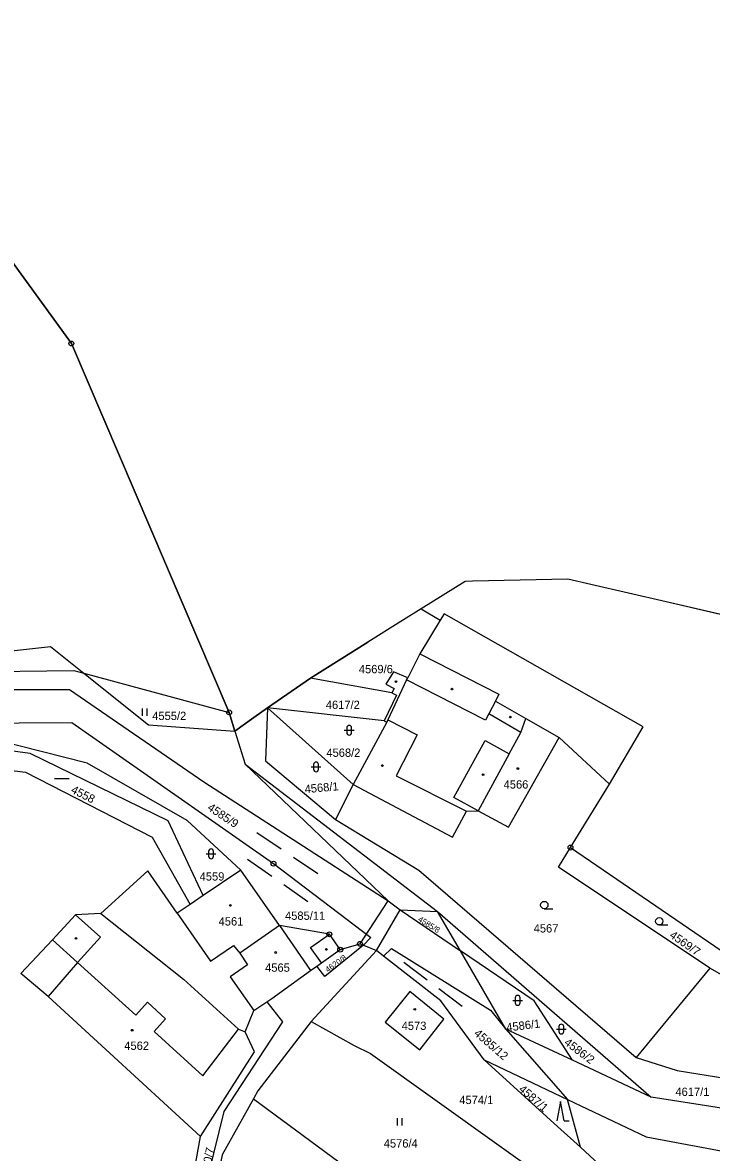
# Model space of a CAD drawing. Extents: x -733394 to -722299, y -1082822 to -1075049.
# Drawn here: x -726250.9 to -726110, y -1076473.5 to -1076242.3 of the extents above; entities that cross this region are included whole.
import ezdxf

# ---------------------------------------------------------------- set-up
doc = ezdxf.new("R2010")
doc.units = 0
for name, color, linetype in [('Hranice parcel', 7, 'Continuous'), ('Parcelní čísla', 7, 'Continuous'), ('Polygon ku', 7, 'Continuous'), ('Vnitřní kresba', 7, 'Continuous'), ('Značky bodu BP', 7, 'Continuous'), ('Značky budov', 7, 'Continuous'), ('Značky kultur', 7, 'Continuous')]:
    doc.layers.add(name, color=color, linetype=linetype)

msp = doc.modelspace()

# ---------------------------------------------------------------- linework, layer by layer
at = {"layer": 'Hranice parcel'}
for p, q in [((-726169.33, -1076362.24), (-726173.53, -1076364.87)), ((-726169.33, -1076362.24), (-726165.45, -1076364.61)), ((-726102.92, -1076364.63), (-726119.24, -1076360.84)), ((-726173.53, -1076364.87), (-726180.25, -1076369.07)), ((-726183.2, -1076370.91), (-726180.25, -1076369.07)), ((-726192.01, -1076376.42), (-726183.2, -1076370.91)), ((-726238.35, -1076375.4), (-726208.62, -1076383.45)), ((-726200.78, -1076382.51), (-726192.01, -1076376.42)), ((-726175.36, -1076379.43), (-726192.01, -1076376.42)), ((-726203.57, -1076384.5), (-726200.78, -1076382.51)), ((-726176.94, -1076385.15), (-726200.78, -1076382.51)), ((-726183.27, -1076398.22), (-726200.78, -1076382.51)), ((-726208.62, -1076383.45), (-726207.45, -1076387.27)), ((-726207.45, -1076387.27), (-726203.57, -1076384.5)), ((-726207.45, -1076387.27), (-726205.38, -1076394.05)), ((-726130.83, -1076398.12), (-726123.98, -1076386.4)), ((-726151.52, -1076406.91), (-726141.13, -1076388.55)), ((-726141.13, -1076388.55), (-726130.83, -1076398.12)), ((-726205.38, -1076394.05), (-726166, -1076424.19)), ((-726183.27, -1076398.22), (-726186.88, -1076405.35)), ((-726138.82, -1076411.1), (-726130.83, -1076398.12)), ((-726206.24, -1076415.73), (-726213.92, -1076420.91)), ((-726198.36, -1076427.05), (-726206.24, -1076415.73)), ((-726216.58, -1076422.71), (-726219.24, -1076424.5)), ((-726213.92, -1076420.91), (-726216.58, -1076422.71)), ((-726173.62, -1076423.86), (-726166, -1076424.19)), ((-726173.62, -1076423.86), (-726161.33, -1076432.21)), ((-726166, -1076424.19), (-726122.32, -1076462.14)), ((-726161.33, -1076432.21), (-726166, -1076424.19)), ((-726181.18, -1076431.07), (-726178.51, -1076432.18)), ((-726178.51, -1076432.18), (-726191.83, -1076446.71)), ((-726177.07, -1076433.31), (-726178.51, -1076432.18)), ((-726152.02, -1076448.22), (-726161.33, -1076432.21)), ((-726110.31, -1076435.77), (-726125.39, -1076454.04)), ((-726245.62, -1076441.59), (-726251.2, -1076436.86)), ((-726214.47, -1076470.17), (-726245.62, -1076441.59)), ((-726203.56, -1076444.43), (-726200.95, -1076442.66)), ((-726205.38, -1076448.76), (-726203.56, -1076444.43)), ((-726138.43, -1076454.59), (-726152.02, -1076448.22)), ((-726152.02, -1076448.22), (-726139.43, -1076462.61)), ((-726156.49, -1076454.49), (-726139.43, -1076462.61)), ((-726122.32, -1076462.14), (-726138.43, -1076454.59)), ((-726203.63, -1076462.5), (-726162.57, -1076492.82)), ((-726136.8, -1076472.41), (-726139.43, -1076462.61)), ((-726125.01, -1076483.18), (-726136.8, -1076472.41))]:
    msp.add_line(p, q, dxfattribs=at)
for points in [[(-726285.81, -1076242.34), (-726259.87, -1076281.87), (-726240.89, -1076307.99), (-726208.62, -1076383.45)], [(-726119.24, -1076360.84), (-726134.66, -1076357.27), (-726139.34, -1076356.18), (-726158.85, -1076356.61), (-726160.38, -1076356.64), (-726169.33, -1076362.24)], [(-726165.45, -1076364.61), (-726169.61, -1076371.46), (-726172.11, -1076376.37), (-726175.01, -1076375.15), (-726176.6, -1076377.67), (-726174.91, -1076378.54), (-726175.36, -1076379.43)], [(-726123.98, -1076386.4), (-726164.66, -1076363.31), (-726165.45, -1076364.61)], [(-726290.08, -1076374.97), (-726245.18, -1076369.95), (-726238.35, -1076375.4)], [(-726290.08, -1076374.97), (-726279.61, -1076376.46), (-726262.44, -1076375.18), (-726240.4, -1076374.85), (-726238.35, -1076375.4)], [(-726238.35, -1076375.4), (-726225.14, -1076385.96), (-726207.45, -1076387.27)], [(-726325.75, -1076381.09), (-726280.09, -1076381.13), (-726264.75, -1076378.75), (-726241.29, -1076378.77), (-726213.8, -1076397.65), (-726176.09, -1076421.98), (-726173.62, -1076423.86)], [(-726175.36, -1076379.43), (-726174.38, -1076379.93), (-726176.94, -1076385.15)], [(-726200.78, -1076382.51), (-726201.18, -1076393.33), (-726186.88, -1076405.35)], [(-726273.28, -1076388.93), (-726273.1, -1076385.75), (-726240.81, -1076385.48), (-726199.55, -1076414.38), (-726179.62, -1076429.48), (-726181.18, -1076431.07)], [(-726176.94, -1076385.15), (-726176.4, -1076385.42), (-726183.27, -1076398.22)], [(-726206.24, -1076415.73), (-726217.2, -1076405.55), (-726237.64, -1076393.82), (-726265.16, -1076386.86), (-726270.77, -1076388.99)], [(-726213.92, -1076420.91), (-726221.09, -1076405.66), (-726249.33, -1076391.88), (-726262, -1076390.17)], [(-726265.36, -1076393.86), (-726250.29, -1076395.69), (-726224.38, -1076408.95), (-726216.58, -1076422.71)], [(-726183.27, -1076398.22), (-726162.94, -1076408.99), (-726160.11, -1076403.65)], [(-726160.11, -1076403.65), (-726157.71, -1076403.57), (-726151.52, -1076406.91)], [(-726186.88, -1076405.35), (-726169.82, -1076415.69), (-726125.39, -1076454.04)], [(-726110.31, -1076435.77), (-726141.3, -1076415.14), (-726138.82, -1076411.1)], [(-726138.82, -1076411.1), (-726085.18, -1076447.78), (-726069.35, -1076452.62)], [(-726219.24, -1076424.5), (-726225.23, -1076415.83), (-726234.86, -1076424.59)], [(-726234.86, -1076424.59), (-726240.04, -1076424.85), (-726244.77, -1076429.94), (-726251.2, -1076436.86)], [(-726234.86, -1076424.59), (-726217.95, -1076438.05), (-726206.69, -1076448.26), (-726205.38, -1076448.76)], [(-726198.36, -1076427.05), (-726206.45, -1076432.69), (-726204.89, -1076435.09), (-726208.4, -1076437.57), (-726203.56, -1076444.43)], [(-726185.91, -1076431.98), (-726188.13, -1076428.83), (-726198.36, -1076427.05)], [(-726181.18, -1076431.07), (-726189.09, -1076437.46), (-726190.71, -1076435.37)], [(-726185.91, -1076431.98), (-726181.86, -1076430.79), (-726181.18, -1076431.07)], [(-726177.07, -1076433.31), (-726175.42, -1076431.73), (-726155.17, -1076444.39), (-726152.02, -1076448.22)], [(-726190.71, -1076435.37), (-726189.75, -1076434.69), (-726185.91, -1076431.98)], [(-726156.49, -1076454.49), (-726165.33, -1076442.46), (-726177.07, -1076433.31)], [(-726138.43, -1076454.59), (-726146.23, -1076442.48), (-726161.33, -1076432.21)], [(-726200.95, -1076442.66), (-726199.9, -1076441.94), (-726191.96, -1076436.25), (-726190.71, -1076435.37)], [(-726070.6, -1076454.86), (-726083.79, -1076450.85), (-726110.31, -1076435.77)], [(-726164.7, -1076446.17), (-726171.67, -1076440.54), (-726176.73, -1076446.84), (-726169.66, -1076452.46), (-726164.7, -1076446.17)], [(-726200.95, -1076442.66), (-726197.68, -1076446.72), (-726209.74, -1076465.09), (-726212.88, -1076477.84), (-726225.47, -1076532.78), (-726227, -1076551.61), (-726228.71, -1076551.69)], [(-726191.83, -1076446.71), (-726202.73, -1076460.89), (-726203.63, -1076462.5)], [(-726191.83, -1076446.71), (-726183.04, -1076451.62), (-726179.73, -1076453.22), (-726139.77, -1076481.78)], [(-726214.47, -1076470.17), (-726203.46, -1076452.87), (-726205.38, -1076448.76)], [(-726136.8, -1076472.41), (-726142.13, -1076467.54), (-726156.49, -1076454.49)], [(-726125.39, -1076454.04), (-726117, -1076456.7), (-726106.83, -1076458.36)], [(-726203.63, -1076462.5), (-726210.06, -1076473.92), (-726213.47, -1076490.89)], [(-726139.43, -1076462.61), (-726123.36, -1076470.28), (-726087.21, -1076477.01), (-726052.21, -1076478.53)], [(-726050.87, -1076473.73), (-726086.61, -1076467.72), (-726122.32, -1076462.14)], [(-726228.59, -1076548.8), (-726220.39, -1076503.39), (-726214.47, -1076470.17)]]:
    msp.add_lwpolyline(points, dxfattribs=at)
at = {"layer": 'Polygon ku'}
msp.add_lwpolyline([(-726102.92, -1076364.63), (-726119.24, -1076360.84), (-726134.66, -1076357.27), (-726139.34, -1076356.18), (-726158.85, -1076356.61), (-726160.38, -1076356.64), (-726169.33, -1076362.24), (-726173.53, -1076364.87), (-726180.25, -1076369.07), (-726183.2, -1076370.91), (-726192.01, -1076376.42), (-726200.78, -1076382.51), (-726203.57, -1076384.5), (-726207.45, -1076387.27), (-726208.62, -1076383.45), (-726240.89, -1076307.99), (-726259.87, -1076281.87)], dxfattribs=at)
at = {"layer": 'Vnitřní kresba'}
for p, q in [((-726169.61, -1076371.46), (-726153.46, -1076379.7)), ((-726172.34, -1076376.81), (-726172.11, -1076376.37)), ((-726172.34, -1076376.81), (-726176.17, -1076384.98)), ((-726156.2, -1076385.05), (-726172.34, -1076376.81)), ((-726154.19, -1076381.13), (-726155.52, -1076383.71)), ((-726153.46, -1076379.7), (-726154.19, -1076381.13)), ((-726154.19, -1076381.13), (-726147.93, -1076384.69)), ((-726176.17, -1076384.98), (-726176.4, -1076385.42)), ((-726176.17, -1076384.98), (-726170.2, -1076388.03)), ((-726155.52, -1076383.71), (-726156.2, -1076385.05)), ((-726149, -1076387.56), (-726155.52, -1076383.71)), ((-726149, -1076387.56), (-726147.93, -1076384.69)), ((-726147.93, -1076384.69), (-726141.13, -1076388.55)), ((-726170.2, -1076388.03), (-726174.48, -1076396.41)), ((-726151.36, -1076391.9), (-726149, -1076387.56)), ((-726162.66, -1076400.88), (-726156.3, -1076389.2)), ((-726156.3, -1076389.2), (-726151.36, -1076391.9)), ((-726151.36, -1076391.9), (-726157.71, -1076403.57)), ((-726205.38, -1076394.05), (-726176.09, -1076421.98)), ((-726174.48, -1076396.41), (-726160.11, -1076403.65)), ((-726157.71, -1076403.57), (-726162.66, -1076400.88)), ((-726181.86, -1076430.79), (-726176.09, -1076421.98)), ((-726240.04, -1076424.85), (-726234.95, -1076429.41)), ((-726219.24, -1076424.5), (-726212.43, -1076434.36)), ((-726178.51, -1076432.18), (-726173.62, -1076423.86)), ((-726198.36, -1076427.05), (-726191.96, -1076436.25)), ((-726234.95, -1076429.41), (-726239.63, -1076434.59)), ((-726191.97, -1076431.54), (-726188.13, -1076428.83)), ((-726239.63, -1076434.59), (-726244.77, -1076429.94)), ((-726212.43, -1076434.36), (-726207.73, -1076431.11)), ((-726207.73, -1076431.11), (-726206.45, -1076432.69)), ((-726189.75, -1076434.69), (-726191.97, -1076431.54)), ((-726239.63, -1076434.59), (-726245.62, -1076441.59)), ((-726239.63, -1076434.59), (-726227.69, -1076445.38)), ((-726227.69, -1076445.38), (-726225.3, -1076442.73)), ((-726225.3, -1076442.73), (-726221.61, -1076446.14)), ((-726221.61, -1076446.14), (-726223.96, -1076448.74)), ((-726223.96, -1076448.74), (-726213.98, -1076457.77)), ((-726213.98, -1076457.77), (-726206.69, -1076448.26))]:
    msp.add_line(p, q, dxfattribs=at)
at = {"layer": 'Značky bodu BP'}
for centre, radius in [((-726240.89, -1076307.99), 0.5), ((-726240.89, -1076307.99), 0.0303), ((-726208.62, -1076383.45), 0.5), ((-726208.62, -1076383.45), 0.0303), ((-726138.82, -1076411.1), 0.5), ((-726138.82, -1076411.1), 0.0303), ((-726199.55, -1076414.38), 0.5), ((-726199.55, -1076414.38), 0.0303), ((-726188.13, -1076428.83), 0.5), ((-726188.13, -1076428.83), 0.0303), ((-726185.91, -1076431.98), 0.5), ((-726185.91, -1076431.98), 0.0303), ((-726181.86, -1076430.79), 0.5), ((-726181.86, -1076430.79), 0.0303)]:
    msp.add_circle(centre, radius, dxfattribs=at)
at = {"layer": 'Značky budov'}
for centre in [(-726174.5, -1076377.14), (-726163.05, -1076378.68), (-726151.13, -1076384.41), (-726177.29, -1076394.32), (-726149.58, -1076394.94), (-726156.7, -1076396.18), (-726208.39, -1076422.93), (-726239.95, -1076429.69), (-726188.74, -1076431.94), (-726199.11, -1076432.56), (-726170.66, -1076444.19), (-726228.45, -1076448.47)]:
    msp.add_circle(centre, 0.175, dxfattribs=at)
at = {"layer": 'Značky kultur'}
for p, q in [((-726226.36, -1076384.16), (-726226.36, -1076382.66)), ((-726225.36, -1076384.16), (-726225.36, -1076382.66)), ((-726185.07, -1076387.1), (-726183.07, -1076387.1)), ((-726184.57, -1076386.6), (-726184.57, -1076387.6)), ((-726183.57, -1076387.6), (-726183.57, -1076386.6)), ((-726191.85, -1076394.6), (-726189.85, -1076394.6)), ((-726191.35, -1076394.1), (-726191.35, -1076395.1)), ((-726190.35, -1076395.1), (-726190.35, -1076394.1)), ((-726244.33, -1076397), (-726241.33, -1076397)), ((-726202.95, -1076408), (-726197.97, -1076411.36)), ((-726213.32, -1076412.38), (-726211.32, -1076412.38)), ((-726212.82, -1076411.88), (-726212.82, -1076412.88)), ((-726211.82, -1076412.88), (-726211.82, -1076411.88)), ((-726195.49, -1076413.04), (-726190.51, -1076416.39)), ((-726204.84, -1076413.5), (-726199.92, -1076416.95)), ((-726197.46, -1076418.67), (-726192.55, -1076422.11)), ((-726144.18, -1076423.6), (-726142.43, -1076423.6)), ((-726120.67, -1076426.93), (-726118.92, -1076426.93)), ((-726172.93, -1076434.52), (-726168.14, -1076438.13)), ((-726165.74, -1076439.94), (-726160.95, -1076443.55)), ((-726150.62, -1076442.35), (-726148.62, -1076442.35)), ((-726150.12, -1076441.85), (-726150.12, -1076442.85)), ((-726149.12, -1076442.85), (-726149.12, -1076441.85)), ((-726141.19, -1076447.72), (-726141.19, -1076448.72)), ((-726140.19, -1076448.72), (-726140.19, -1076447.72)), ((-726141.69, -1076448.22), (-726139.69, -1076448.22)), ((-726140.87, -1076463.01), (-726141.62, -1076467.01)), ((-726140.12, -1076467.01), (-726140.87, -1076463.01)), ((-726174.21, -1076467.95), (-726174.21, -1076466.45)), ((-726173.21, -1076467.95), (-726173.21, -1076466.45)), ((-726140.12, -1076467.01), (-726139.12, -1076467.01))]:
    msp.add_line(p, q, dxfattribs=at)
for centre in [(-726144.18, -1076422.85), (-726120.67, -1076426.18)]:
    msp.add_circle(centre, 0.75, dxfattribs=at)
for centre, start, end in [((-726184.07, -1076386.6), 0, 180), ((-726184.07, -1076387.6), 180, 359.9879), ((-726190.85, -1076394.1), 0, 180), ((-726190.85, -1076395.1), 180, 359.9879), ((-726212.32, -1076411.88), 0, 180), ((-726212.32, -1076412.88), 180, 359.9879), ((-726149.62, -1076441.85), 0, 180), ((-726149.62, -1076442.85), 180, 359.9879), ((-726140.69, -1076447.72), 0, 180), ((-726140.69, -1076448.72), 180, 359.9879)]:
    msp.add_arc(centre, 0.5, start, end, dxfattribs=at)

# ---------------------------------------------------------------- texts
at = {"layer": 'Parcelní čísla'}
for s, p in [('4569/6', (-726182.1, -1076375.44)), ('4617/2', (-726188.86, -1076382.75)), ('4555/2', (-726224.35, -1076385.01)), ('4568/2', (-726188.74, -1076392.54)), ('4566', (-726152.5, -1076399.03)), ('4559', (-726214.66, -1076417.85)), ('4585/11', (-726197.2, -1076425.88)), ('4561', (-726210.78, -1076427.04)), ('4567', (-726146.35, -1076428.47)), ('4565', (-726201.27, -1076436.5)), ('4573', (-726173.35, -1076448.4)), ('4562', (-726230.07, -1076452.48)), ('4574/1', (-726161.56, -1076463.57)), ('4617/1', (-726117.37, -1076461.91)), ('4576/4', (-726177.01, -1076472.46))]:
    msp.add_text(s, height=1.7, dxfattribs=at).set_placement(p)
for s, height, rotation, p in [('4558', 1.7, 333, (-726241.12, -1076399.8)), ('4568/1', 1.7, 5, (-726193.11, -1076399.98)), ('4585/9', 1.7, 326, (-726213.22, -1076403.28)), ('4585/8', 1.19, 328, (-726170.12, -1076426.07)), ('4569/7', 1.7, 325, (-726118.72, -1076429.36)), ('4620/8', 1.19, 35, (-726188.45, -1076436.7)), ('4586/1', 1.7, 7, (-726151.84, -1076448.75)), ('4585/12', 1.7, 319, (-726158.69, -1076449.33)), ('4586/2', 1.7, 323, (-726140.27, -1076451.28)), ('4587/1', 1.7, 319, (-726149.56, -1076460.75)), ('4620/7', 1.7, 78, (-726213.08, -1076479.47))]:
    msp.add_text(s, height=height, rotation=rotation, dxfattribs=at).set_placement(p)

doc.saveas('drawing.dxf')
